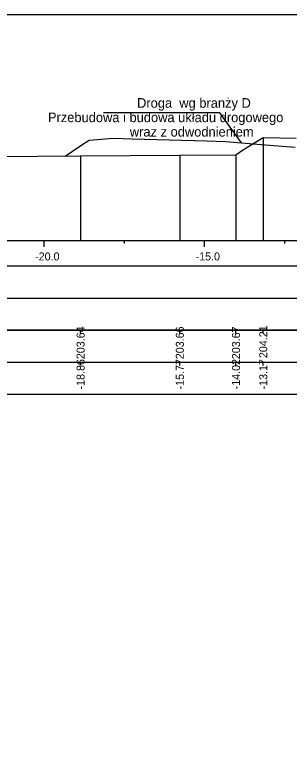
# Model space of a CAD drawing. Extents: x 6516023 to 6560129, y 5513077 to 5529206.
# Drawn here: x 6520747.63 to 6520756.2, y 5514331.28 to 5514354.01 of the extents above; entities that cross this region are included whole.
import ezdxf

# ---------------------------------------------------------------- set-up
doc = ezdxf.new("R2010")
doc.units = 0
for name, color, linetype in [('TOR_PRZEK_P-inne branze', 7, 'Continuous'), ('TOR_PRZEK_P-tabelka istniejace', 7, 'Continuous'), ('TOR_PRZEK_P-tabelka projektowane', 7, 'Continuous'), ('TOR_PRZEK_P-teren istniejacy', 7, 'Continuous'), ('TOR_PRZEK_P-uklad odniesienia', 7, 'Continuous'), ('TOR_RAMKI-ramka+tabelka 1', 7, 'Continuous')]:
    doc.layers.add(name, color=color, linetype=linetype)

msp = doc.modelspace()

# ---------------------------------------------------------------- linework, layer by layer
at = {"layer": 'TOR_PRZEK_P-inne branze'}
for p, q in [((6520754.028, 5514350.937), (6520750.404, 5514350.937)), ((6520754.704, 5514350.002), (6520754.028, 5514350.937))]:
    msp.add_line(p, q, dxfattribs=at)
msp.add_lwpolyline([(6520749.206, 5514349.59), (6520749.699, 5514349.919), (6520749.952, 5514350.087), (6520750.207, 5514350.108), (6520750.702, 5514350.147), (6520751.296, 5514350.13), (6520752.452, 5514350.095), (6520753.609, 5514350.06), (6520754.202, 5514350.042), (6520754.456, 5514350.022), (6520754.952, 5514349.982), (6520755.435, 5514349.944), (6520756.38, 5514349.868)], dxfattribs=at)
at = {"layer": 'TOR_PRZEK_P-tabelka istniejace'}
for p, q in [((6520749.688, 5514344.056), (6520749.688, 5514344.156)), ((6520752.78, 5514344.056), (6520752.78, 5514344.156)), ((6520754.531, 5514344.056), (6520754.531, 5514344.156)), ((6520755.381, 5514344.056), (6520755.381, 5514344.156)), ((6520724.752, 5514343.156), (6520808.552, 5514343.156)), ((6520749.688, 5514343.056), (6520749.688, 5514343.156)), ((6520752.78, 5514343.056), (6520752.78, 5514343.156)), ((6520754.531, 5514343.056), (6520754.531, 5514343.156)), ((6520755.381, 5514343.056), (6520755.381, 5514343.156))]:
    msp.add_line(p, q, dxfattribs=at)
for points in [[(6520755.381, 5514350.171), (6520755.381, 5514347.156), (6520755.381, 5514347.026), (6520755.381, 5514346.956)], [(6520749.688, 5514349.594), (6520749.688, 5514347.156), (6520749.688, 5514347.026), (6520749.688, 5514346.956)], [(6520752.78, 5514349.618), (6520752.78, 5514347.156), (6520752.78, 5514347.026), (6520752.78, 5514346.956)], [(6520754.531, 5514349.629), (6520754.531, 5514347.156), (6520754.531, 5514347.026), (6520754.531, 5514346.956)]]:
    msp.add_lwpolyline(points, dxfattribs=at)
msp.add_lwpolyline([(6520724.752, 5514344.156), (6520724.752, 5514342.156), (6520808.552, 5514342.156), (6520808.552, 5514344.156)], close=True, dxfattribs=at)
at = {"layer": 'TOR_PRZEK_P-tabelka projektowane'}
msp.add_line((6520724.752, 5514345.156), (6520808.552, 5514345.156), dxfattribs=at)
msp.add_lwpolyline([(6520724.752, 5514346.156), (6520724.752, 5514344.156), (6520808.552, 5514344.156), (6520808.552, 5514346.156)], close=True, dxfattribs=at)
at = {"layer": 'TOR_PRZEK_P-teren istniejacy'}
msp.add_lwpolyline([(6520745.656, 5514349.564), (6520749.688, 5514349.594), (6520752.78, 5514349.618), (6520754.531, 5514349.629), (6520754.729, 5514349.777), (6520755.381, 5514350.171), (6520756.409, 5514350.152)], dxfattribs=at)
at = {"layer": 'TOR_PRZEK_P-uklad odniesienia'}
for p, q in [((6520728.552, 5514346.956), (6520808.552, 5514346.956)), ((6520748.552, 5514346.756), (6520748.552, 5514346.956)), ((6520751.052, 5514346.856), (6520751.052, 5514346.956)), ((6520753.552, 5514346.756), (6520753.552, 5514346.956)), ((6520756.052, 5514346.856), (6520756.052, 5514346.956))]:
    msp.add_line(p, q, dxfattribs=at)
at = {"layer": 'TOR_RAMKI-ramka+tabelka 1'}
msp.add_lwpolyline([(6520722.102, 5514354.006), (6520969.602, 5514354.006), (6520969.602, 5514262.506), (6520722.102, 5514262.506)], close=True, dxfattribs=at)

# ---------------------------------------------------------------- texts
at = {"layer": 'TOR_PRZEK_P-inne branze'}
for s, p in [('Droga  wg branży D', (6520751.448, 5514351.097)), ('Przebudowa i budowa układu drogowego', (6520748.67, 5514350.647)), ('wraz z odwodnieniem ', (6520751.222, 5514350.197))]:
    msp.add_text(s, height=0.3, dxfattribs=at).set_placement(p)
at = {"layer": 'TOR_PRZEK_P-tabelka istniejace'}
for s, p in [('203.64', (6520749.813, 5514343.248)), ('203.66', (6520752.905, 5514343.247)), ('203.67', (6520754.656, 5514343.248)), ('204.21', (6520755.506, 5514343.282)), ('-18.86', (6520749.813, 5514342.304)), ('-15.77', (6520752.905, 5514342.304)), ('-14.02', (6520754.656, 5514342.306)), ('-13.17', (6520755.506, 5514342.304))]:
    msp.add_text(s, height=0.25, rotation=90, dxfattribs=at).set_placement(p)
at = {"layer": 'TOR_PRZEK_P-uklad odniesienia'}
for s, p in [('-20.0', (6520748.271, 5514346.331)), ('-15.0', (6520753.271, 5514346.331))]:
    msp.add_text(s, height=0.25, dxfattribs=at).set_placement(p)

doc.saveas('drawing.dxf')
